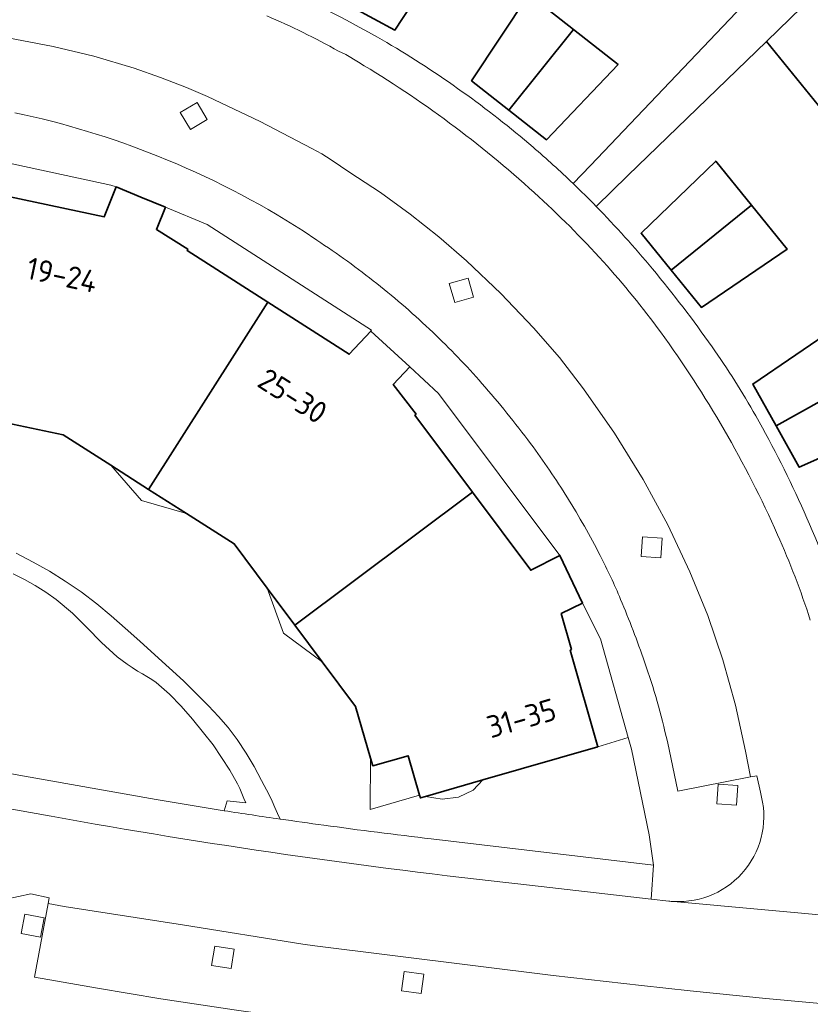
# Model space of a CAD drawing. Extents: x 150256 to 156914, y 461459 to 469481.
# Tile 527 of 656: x 154172 to 154220, y 467717 to 467777. Entities that reach past the tile are written whole.
import ezdxf
from ezdxf.enums import TextEntityAlignment as Align

# ---------------------------------------------------------------- set-up
doc = ezdxf.new("R2010")
doc.units = 0
doc.header["$LTSCALE"] = 0.75
for name, color, linetype, lineweight in [('B-RO-GR-BEPLANTING_CULTUUR_BODEMBEDEKKER-GV', 251, 'CONTINUOUS', 18), ('B-RO-GR-GROENVOORZIENING-GV', 251, 'CONTINUOUS', 18), ('B-RO-IE-TERREINAFSCHEIDING_KUNSTMATIG_MUUR-G', 251, 'IE-TERREINAFSCHEIDING-KUNSTMATIG-DICHT', 18), ('B-RO-OG-BEBOUWING-GV', 6, 'CONTINUOUS', 35), ('B-RO-OG-BEBOUWING-T18', 1, 'CONTINUOUS', 18), ('B-RO-OG-TERREIN_CULTUURSCHEIDING-GV', 251, 'CONTINUOUS', 18), ('B-RO-VH-VERHARDING_BETONSTRAATSTEEN-GV', 251, 'CONTINUOUS', 18), ('B-RO-VH-VERHARDING_TEGEL-GV', 251, 'CONTINUOUS', 18)]:
    doc.layers.add(name, color=color, linetype=linetype, lineweight=lineweight)
doc.styles.add('NLCS-ISO-M200-T18', font='NLCS-ISO.ttf', dxfattribs={"height": 360})
doc.linetypes.add('IE-TERREINAFSCHEIDING-KUNSTMATIG-DICHT', pattern='A,8,-1,[82,NLCS.SHX,S=0.75,R=90,X=0,Y=0],-1', length=10)

msp = doc.modelspace()

# ---------------------------------------------------------------- linework, layer by layer
at = {"layer": 'B-RO-GR-BEPLANTING_CULTUUR_BODEMBEDEKKER-GV'}
for points in [[(154197.192, 467727.021), (154210.737, 467725.416), (154210.479, 467727.261), (154209.399, 467732.484), (154209.199, 467733.193), (154207.341, 467732.631), (154200.322, 467730.611), (154199.747, 467729.991), (154198.843, 467729.554), (154197.863, 467729.449), (154196.843, 467729.609), (154196.525, 467729.518), (154196.48, 467729.674), (154193.464, 467728.808), (154193.487, 467731.94), (154192.569, 467735.09), (154190.543, 467737.8), (154188.19, 467739.55), (154187.19, 467742.286), (154185.169, 467744.989), (154182.273, 467746.835), (154179.519, 467747.628), (154177.647, 467749.785), (154174.755, 467751.629), (154171.28, 467752.358)], [(154197.192, 467727.021), (154210.737, 467725.416), (154210.479, 467727.261), (154209.399, 467732.484), (154209.199, 467733.193), (154207.341, 467732.631), (154200.322, 467730.611), (154199.747, 467729.991), (154198.843, 467729.554), (154197.863, 467729.449), (154196.843, 467729.609), (154196.525, 467729.518), (154196.48, 467729.674), (154193.464, 467728.808), (154193.487, 467731.94), (154192.569, 467735.09), (154190.543, 467737.8), (154188.19, 467739.55), (154187.19, 467742.286), (154185.169, 467744.989), (154182.273, 467746.835), (154179.519, 467747.628), (154177.647, 467749.785), (154174.755, 467751.629), (154171.28, 467752.358)], [(154171.88, 467744.43), (154172.92, 467743.88), (154173.91, 467743.32), (154174.87, 467742.73), (154175.85, 467742.07), (154176.8, 467741.35), (154177.67, 467740.61), (154178.53, 467739.85), (154179.42, 467739.06), (154180.34, 467738.24), (154181.22, 467737.45), (154182.08, 467736.64), (154182.95, 467735.78), (154183.6, 467735.12), (154184.21, 467734.48), (154184.8, 467733.81), (154185.36, 467733.08), (154185.91, 467732.25), (154186.4, 467731.43), (154186.85, 467730.58), (154187.3, 467729.7), (154187.49, 467729.31), (154187.66, 467728.94), (154187.82, 467728.56), (154187.973, 467728.228), (154187.995, 467728.225)], [(154171.88, 467744.43), (154172.92, 467743.88), (154173.91, 467743.32), (154174.87, 467742.73), (154175.85, 467742.07), (154176.8, 467741.35), (154177.67, 467740.61), (154178.53, 467739.85), (154179.42, 467739.06), (154180.34, 467738.24), (154181.22, 467737.45), (154182.08, 467736.64), (154182.95, 467735.78), (154183.6, 467735.12), (154184.21, 467734.48), (154184.8, 467733.81), (154185.36, 467733.08), (154185.91, 467732.25), (154186.4, 467731.43), (154186.85, 467730.58), (154187.3, 467729.7), (154187.49, 467729.31), (154187.66, 467728.94), (154187.82, 467728.56), (154187.973, 467728.228), (154187.995, 467728.225)]]:
    msp.add_lwpolyline(points, dxfattribs=at)
for points in [[(154187.995, 467728.225, 0.002605), (154190.631, 467727.856)], [(154187.995, 467728.225, 0.002605), (154190.631, 467727.856)], [(154190.631, 467727.856, 0.004707), (154197.192, 467727.021)], [(154190.631, 467727.856, 0.004707), (154197.192, 467727.021)]]:
    msp.add_lwpolyline(points, format="xyb", dxfattribs=at)
at = {"layer": 'B-RO-GR-GROENVOORZIENING-GV'}
for points in [[(154182.503, 467770.233), (154183.534, 467770.846), (154182.92, 467771.878), (154181.889, 467771.264)], [(154182.503, 467770.233), (154183.534, 467770.846), (154182.92, 467771.878), (154181.889, 467771.264)], [(154198.617, 467759.701), (154199.771, 467760.028), (154199.444, 467761.183), (154198.29, 467760.856)], [(154198.617, 467759.701), (154199.771, 467760.028), (154199.444, 467761.183), (154198.29, 467760.856)], [(154209.978, 467744.232), (154211.176, 467744.151), (154211.257, 467745.349), (154210.06, 467745.43)], [(154209.978, 467744.232), (154211.176, 467744.151), (154211.257, 467745.349), (154210.06, 467745.43)], [(154214.595, 467729.147), (154215.792, 467729.065), (154215.873, 467730.263), (154214.677, 467730.344)], [(154214.595, 467729.147), (154215.792, 467729.065), (154215.873, 467730.263), (154214.677, 467730.344)], [(154172.189, 467721.265), (154173.367, 467721.035), (154173.596, 467722.214), (154172.419, 467722.443)], [(154172.189, 467721.265), (154173.367, 467721.035), (154173.596, 467722.214), (154172.419, 467722.443)], [(154183.798, 467719.309), (154184.984, 467719.12), (154185.171, 467720.306), (154183.987, 467720.494)], [(154183.798, 467719.309), (154184.984, 467719.12), (154185.171, 467720.306), (154183.987, 467720.494)], [(154195.379, 467717.755), (154196.568, 467717.591), (154196.732, 467718.78), (154195.543, 467718.944)], [(154195.379, 467717.755), (154196.568, 467717.591), (154196.732, 467718.78), (154195.543, 467718.944)]]:
    msp.add_lwpolyline(points, close=True, dxfattribs=at)
at = {"layer": 'B-RO-IE-TERREINAFSCHEIDING_KUNSTMATIG_MUUR-G'}
msp.add_lwpolyline([(154207.341, 467732.631), (154209.199, 467733.193)], dxfattribs=at)
msp.add_lwpolyline([(154207.341, 467732.631), (154209.199, 467733.193)], dxfattribs=at)
at = {"layer": 'B-RO-OG-BEBOUWING-GV'}
for points in [[(154195.379, 467783.221), (154192.416, 467777.667), (154194.974, 467776.296), (154198.435, 467781.588)], [(154195.379, 467783.221), (154192.416, 467777.667), (154194.974, 467776.296), (154198.435, 467781.588)], [(154222.113, 467770.073), (154230.079, 467776.532), (154229.203, 467777.611), (154228.22, 467776.775), (154224.089, 467781.897), (154217.632, 467775.601)], [(154222.113, 467770.073), (154230.079, 467776.532), (154229.203, 467777.611), (154228.22, 467776.775), (154224.089, 467781.897), (154217.632, 467775.601)], [(154201.926, 467771.411), (154205.861, 467776.334), (154203.143, 467778.474), (154199.649, 467773.211)], [(154201.926, 467771.411), (154205.861, 467776.334), (154203.143, 467778.474), (154199.649, 467773.211)], [(154205.861, 467776.334), (154201.926, 467771.411), (154204.204, 467769.611), (154208.58, 467774.194)], [(154205.861, 467776.334), (154201.926, 467771.411), (154204.204, 467769.611), (154208.58, 467774.194)], [(154216.708, 467765.635), (154214.527, 467768.317), (154209.981, 467763.916), (154211.818, 467761.659)], [(154216.708, 467765.635), (154214.527, 467768.317), (154209.981, 467763.916), (154211.818, 467761.659)], [(154187.234, 467759.714), (154182.309, 467762.859), (154182.342, 467762.952), (154180.436, 467764.15), (154180.98, 467765.499), (154179.484, 467766.117), (154177.986, 467766.737), (154177.258, 467764.919), (154171.421, 467766.157), (154168.642, 467752.912), (154171.28, 467752.358), (154174.755, 467751.629), (154177.647, 467749.785), (154179.962, 467748.309)], [(154187.234, 467759.714), (154182.309, 467762.859), (154182.342, 467762.952), (154180.436, 467764.15), (154180.98, 467765.499), (154179.484, 467766.117), (154177.986, 467766.737), (154177.258, 467764.919), (154171.421, 467766.157), (154168.642, 467752.912), (154171.28, 467752.358), (154174.755, 467751.629), (154177.647, 467749.785), (154179.962, 467748.309)], [(154211.818, 467761.659), (154213.657, 467759.4), (154218.887, 467762.954), (154216.708, 467765.635)], [(154211.818, 467761.659), (154213.657, 467759.4), (154218.887, 467762.954), (154216.708, 467765.635)], [(154179.962, 467748.309), (154182.273, 467746.835), (154185.169, 467744.989), (154187.19, 467742.286), (154188.869, 467740.04), (154199.702, 467748.138), (154196.192, 467752.832), (154196.259, 467752.896), (154194.873, 467754.707), (154195.875, 467755.782), (154193.5, 467757.953), (154192.19, 467756.549), (154187.234, 467759.714)], [(154179.962, 467748.309), (154182.273, 467746.835), (154185.169, 467744.989), (154187.19, 467742.286), (154188.869, 467740.04), (154199.702, 467748.138), (154196.192, 467752.832), (154196.259, 467752.896), (154194.873, 467754.707), (154195.875, 467755.782), (154193.5, 467757.953), (154192.19, 467756.549), (154187.234, 467759.714)], [(154223.72, 467755.256), (154222.042, 467758.297), (154216.782, 467754.731), (154218.203, 467752.194)], [(154223.72, 467755.256), (154222.042, 467758.297), (154216.782, 467754.731), (154218.203, 467752.194)], [(154218.203, 467752.194), (154219.622, 467749.66), (154225.395, 467752.222), (154223.72, 467755.256)], [(154218.203, 467752.194), (154219.622, 467749.66), (154225.395, 467752.222), (154223.72, 467755.256)], [(154193.487, 467731.94), (154193.622, 467731.479), (154195.781, 467732.081), (154196.48, 467729.674), (154196.525, 467729.518), (154196.843, 467729.609), (154200.322, 467730.611), (154207.341, 467732.631), (154205.662, 467738.511), (154205.736, 467738.562), (154205.116, 467740.749), (154206.4, 467741.371), (154205.029, 467744.289), (154203.257, 467743.385), (154199.702, 467748.138), (154188.869, 467740.04), (154190.543, 467737.8), (154192.569, 467735.09)], [(154193.487, 467731.94), (154193.622, 467731.479), (154195.781, 467732.081), (154196.48, 467729.674), (154196.525, 467729.518), (154196.843, 467729.609), (154200.322, 467730.611), (154207.341, 467732.631), (154205.662, 467738.511), (154205.736, 467738.562), (154205.116, 467740.749), (154206.4, 467741.371), (154205.029, 467744.289), (154203.257, 467743.385), (154199.702, 467748.138), (154188.869, 467740.04), (154190.543, 467737.8), (154192.569, 467735.09)]]:
    msp.add_lwpolyline(points, close=True, dxfattribs=at)
at = {"layer": 'B-RO-OG-TERREIN_CULTUURSCHEIDING-GV'}
for points in [[(154177.67, 467740.61), (154176.8, 467741.35), (154175.85, 467742.07), (154174.87, 467742.73), (154173.91, 467743.32), (154172.92, 467743.88), (154171.88, 467744.43)], [(154177.67, 467740.61), (154176.8, 467741.35), (154175.85, 467742.07), (154174.87, 467742.73), (154173.91, 467743.32), (154172.92, 467743.88), (154171.88, 467744.43)], [(154171.7, 467743.17), (154172.4, 467742.82), (154173.05, 467742.46), (154173.69, 467742.06), (154174.33, 467741.61), (154175.31, 467740.78), (154176.2, 467739.89), (154177.08, 467738.99), (154178.05, 467738.12), (154178.35, 467737.88), (154178.66, 467737.67), (154178.96, 467737.46), (154179.29, 467737.24), (154179.58, 467737.07), (154179.86, 467736.91), (154180.15, 467736.74), (154180.42, 467736.54), (154181.23, 467735.83), (154181.95, 467735.1), (154182.64, 467734.32), (154183.31, 467733.49), (154183.89, 467732.74), (154184.41, 467731.98), (154184.9, 467731.21), (154185.37, 467730.38), (154185.51, 467730.09), (154185.64, 467729.79), (154185.76, 467729.49), (154185.875, 467729.214), (154184.74, 467729.33), (154184.569, 467728.735)], [(154172.044, 467730.898), (154180.428, 467729.41), (154184.086, 467728.81), (154184.569, 467728.735), (154184.74, 467729.33), (154185.875, 467729.214), (154185.76, 467729.49), (154185.64, 467729.79), (154185.51, 467730.09), (154185.37, 467730.38), (154184.9, 467731.21), (154184.41, 467731.98), (154183.89, 467732.74), (154183.31, 467733.49), (154182.64, 467734.32), (154181.95, 467735.1), (154181.23, 467735.83), (154180.42, 467736.54), (154180.15, 467736.74), (154179.86, 467736.91), (154179.58, 467737.07), (154179.29, 467737.24), (154178.96, 467737.46), (154178.66, 467737.67), (154178.35, 467737.88), (154178.05, 467738.12), (154177.08, 467738.99), (154176.2, 467739.89), (154175.31, 467740.78), (154174.33, 467741.61), (154173.69, 467742.06), (154173.05, 467742.46), (154172.4, 467742.82), (154171.7, 467743.17)], [(154171.7, 467743.17), (154172.4, 467742.82), (154173.05, 467742.46), (154173.69, 467742.06), (154174.33, 467741.61), (154175.31, 467740.78), (154176.2, 467739.89), (154177.08, 467738.99), (154178.05, 467738.12), (154178.35, 467737.88), (154178.66, 467737.67), (154178.96, 467737.46), (154179.29, 467737.24), (154179.58, 467737.07), (154179.86, 467736.91), (154180.15, 467736.74), (154180.42, 467736.54), (154181.23, 467735.83), (154181.95, 467735.1), (154182.64, 467734.32), (154183.31, 467733.49), (154183.89, 467732.74), (154184.41, 467731.98), (154184.9, 467731.21), (154185.37, 467730.38), (154185.51, 467730.09), (154185.64, 467729.79), (154185.76, 467729.49), (154185.875, 467729.214), (154184.74, 467729.33), (154184.569, 467728.735)], [(154172.044, 467730.898), (154180.428, 467729.41), (154184.086, 467728.81), (154184.569, 467728.735), (154184.74, 467729.33), (154185.875, 467729.214), (154185.76, 467729.49), (154185.64, 467729.79), (154185.51, 467730.09), (154185.37, 467730.38), (154184.9, 467731.21), (154184.41, 467731.98), (154183.89, 467732.74), (154183.31, 467733.49), (154182.64, 467734.32), (154181.95, 467735.1), (154181.23, 467735.83), (154180.42, 467736.54), (154180.15, 467736.74), (154179.86, 467736.91), (154179.58, 467737.07), (154179.29, 467737.24), (154178.96, 467737.46), (154178.66, 467737.67), (154178.35, 467737.88), (154178.05, 467738.12), (154177.08, 467738.99), (154176.2, 467739.89), (154175.31, 467740.78), (154174.33, 467741.61), (154173.69, 467742.06), (154173.05, 467742.46), (154172.4, 467742.82), (154171.7, 467743.17)], [(154187.973, 467728.228), (154187.82, 467728.56), (154187.66, 467728.94), (154187.49, 467729.31), (154187.3, 467729.7), (154186.85, 467730.58), (154186.4, 467731.43), (154185.91, 467732.25), (154185.36, 467733.08), (154184.8, 467733.81), (154184.21, 467734.48), (154183.6, 467735.12), (154182.95, 467735.78), (154182.08, 467736.64), (154181.22, 467737.45), (154180.34, 467738.24), (154179.42, 467739.06), (154178.53, 467739.85), (154177.67, 467740.61)], [(154187.973, 467728.228), (154187.82, 467728.56), (154187.66, 467728.94), (154187.49, 467729.31), (154187.3, 467729.7), (154186.85, 467730.58), (154186.4, 467731.43), (154185.91, 467732.25), (154185.36, 467733.08), (154184.8, 467733.81), (154184.21, 467734.48), (154183.6, 467735.12), (154182.95, 467735.78), (154182.08, 467736.64), (154181.22, 467737.45), (154180.34, 467738.24), (154179.42, 467739.06), (154178.53, 467739.85), (154177.67, 467740.61)]]:
    msp.add_lwpolyline(points, dxfattribs=at)
msp.add_lwpolyline([(154184.569, 467728.735, 0.002672), (154187.973, 467728.228)], format="xyb", dxfattribs=at)
msp.add_lwpolyline([(154184.569, 467728.735, 0.002672), (154187.973, 467728.228)], format="xyb", dxfattribs=at)
at = {"layer": 'B-RO-VH-VERHARDING_BETONSTRAATSTEEN-GV'}
for points in [[(154217.632, 467775.601), (154224.089, 467781.897), (154225.747, 467783.504), (154223.605, 467785.623), (154221.994, 467783.935), (154215.767, 467777.374), (154206.887, 467768.047), (154205.83, 467766.95), (154207.069, 467765.725), (154207.234, 467765.556), (154209.178, 467767.436)], [(154217.632, 467775.601), (154224.089, 467781.897), (154225.747, 467783.504), (154223.605, 467785.623), (154221.994, 467783.935), (154215.767, 467777.374), (154206.887, 467768.047), (154205.83, 467766.95), (154207.069, 467765.725), (154207.234, 467765.556), (154209.178, 467767.436)], [(154182.503, 467770.233), (154181.889, 467771.264), (154182.92, 467771.878), (154183.534, 467770.846)], [(154182.503, 467770.233), (154181.889, 467771.264), (154182.92, 467771.878), (154183.534, 467770.846)], [(154198.617, 467759.701), (154198.29, 467760.856), (154199.444, 467761.183), (154199.771, 467760.028)], [(154198.617, 467759.701), (154198.29, 467760.856), (154199.444, 467761.183), (154199.771, 467760.028)], [(154209.978, 467744.232), (154210.06, 467745.43), (154211.257, 467745.349), (154211.176, 467744.151)], [(154209.978, 467744.232), (154210.06, 467745.43), (154211.257, 467745.349), (154211.176, 467744.151)], [(154214.595, 467729.147), (154214.677, 467730.344), (154215.873, 467730.263), (154215.792, 467729.065)], [(154214.595, 467729.147), (154214.677, 467730.344), (154215.873, 467730.263), (154215.792, 467729.065)], [(154172.189, 467721.265), (154172.419, 467722.443), (154173.596, 467722.214), (154173.367, 467721.035)], [(154172.189, 467721.265), (154172.419, 467722.443), (154173.596, 467722.214), (154173.367, 467721.035)], [(154183.798, 467719.309), (154183.987, 467720.494), (154185.171, 467720.306), (154184.984, 467719.12)], [(154183.798, 467719.309), (154183.987, 467720.494), (154185.171, 467720.306), (154184.984, 467719.12)], [(154195.379, 467717.755), (154195.543, 467718.944), (154196.732, 467718.78), (154196.568, 467717.591)], [(154195.379, 467717.755), (154195.543, 467718.944), (154196.732, 467718.78), (154196.568, 467717.591)]]:
    msp.add_lwpolyline(points, close=True, dxfattribs=at)
for points in [[(154194.474, 467775.536, 0.037981), (154185.285, 467779.985)], [(154194.474, 467775.536, 0.037981), (154185.285, 467779.985)], [(154189.373, 467776.149, 0.013399), (154187.158, 467777.171)], [(154187.158, 467777.171, -0.013399), (154189.373, 467776.149)], [(154189.373, 467776.149, 0.013399), (154187.158, 467777.171)], [(154187.158, 467777.171, -0.013399), (154189.373, 467776.149)], [(154191.53, 467775.01, 0.014493), (154189.373, 467776.149)], [(154189.373, 467776.149, -0.014493), (154191.53, 467775.01)], [(154191.53, 467775.01, 0.014493), (154189.373, 467776.149)], [(154189.373, 467776.149, -0.014493), (154191.53, 467775.01)], [(154199.077, 467772.54, 0.02222), (154194.474, 467775.536)], [(154199.077, 467772.54, 0.02222), (154194.474, 467775.536)], [(154198.304, 467770.629, 0.024832), (154192.75, 467774.339)], [(154192.75, 467774.339, -0.024832), (154198.304, 467770.629)], [(154198.304, 467770.629, 0.024832), (154192.75, 467774.339)], [(154192.75, 467774.339, -0.024832), (154198.304, 467770.629)], [(154203.392, 467769.161, 0.02186), (154199.077, 467772.54)], [(154203.392, 467769.161, 0.02186), (154199.077, 467772.54)], [(154171.809, 467771.259, -0.043232), (154180.527, 467768.614)], [(154180.527, 467768.614, 0.043232), (154171.809, 467771.259)], [(154171.809, 467771.259, -0.043232), (154180.527, 467768.614)], [(154180.527, 467768.614, 0.043232), (154171.809, 467771.259)], [(154203.467, 467766.392, 0.024672), (154198.304, 467770.629)], [(154198.304, 467770.629, -0.024672), (154203.467, 467766.392)], [(154203.467, 467766.392, 0.024672), (154198.304, 467770.629)], [(154198.304, 467770.629, -0.024672), (154203.467, 467766.392)], [(154205.83, 467766.95, 0.014409), (154203.392, 467769.161)], [(154205.83, 467766.95, 0.014409), (154203.392, 467769.161)], [(154180.527, 467768.614, -0.047098), (154189.386, 467764.059)], [(154189.386, 467764.059, 0.047098), (154180.527, 467768.614)], [(154180.527, 467768.614, -0.047098), (154189.386, 467764.059)], [(154189.386, 467764.059, 0.047098), (154180.527, 467768.614)], [(154207.68, 467762.179, 0.024923), (154203.467, 467766.392)], [(154203.467, 467766.392, -0.024923), (154207.68, 467762.179)], [(154207.68, 467762.179, 0.024923), (154203.467, 467766.392)], [(154203.467, 467766.392, -0.024923), (154207.68, 467762.179)], [(154210.672, 467761.742, 0.01986), (154207.234, 467765.556)], [(154210.672, 467761.742, 0.01986), (154207.234, 467765.556)], [(154190.217, 467763.492, -0.02252), (154193.873, 467760.848)], [(154193.873, 467760.848, 0.02252), (154190.217, 467763.492)], [(154190.217, 467763.492, -0.02252), (154193.873, 467760.848)], [(154193.873, 467760.848, 0.02252), (154190.217, 467763.492)], [(154211.162, 467757.902, 0.026957), (154207.68, 467762.179)], [(154207.68, 467762.179, -0.026957), (154211.162, 467757.902)], [(154211.162, 467757.902, 0.026957), (154207.68, 467762.179)], [(154207.68, 467762.179, -0.026957), (154211.162, 467757.902)], [(154214.302, 467757.005, 0.020678), (154210.672, 467761.742)], [(154214.302, 467757.005, 0.020678), (154210.672, 467761.742)], [(154193.873, 467760.848, -0.02262), (154197.278, 467757.887)], [(154197.278, 467757.887, 0.02262), (154193.873, 467760.848)], [(154193.873, 467760.848, -0.02262), (154197.278, 467757.887)], [(154197.278, 467757.887, 0.02262), (154193.873, 467760.848)], [(154197.278, 467757.887, -0.022546), (154200.279, 467754.766)], [(154200.279, 467754.766, 0.022546), (154197.278, 467757.887)], [(154197.278, 467757.887, -0.022546), (154200.279, 467754.766)], [(154200.279, 467754.766, 0.022546), (154197.278, 467757.887)], [(154215.037, 467751.95, 0.026361), (154211.162, 467757.902)], [(154211.162, 467757.902, -0.026361), (154215.037, 467751.95)], [(154215.037, 467751.95, 0.026361), (154211.162, 467757.902)], [(154211.162, 467757.902, -0.026361), (154215.037, 467751.95)], [(154216.974, 467752.784, 0.024549), (154214.302, 467757.005)], [(154216.974, 467752.784, 0.024549), (154214.302, 467757.005)], [(154200.279, 467754.766, -0.02063), (154203.244, 467751.098)], [(154203.244, 467751.098, 0.02063), (154200.279, 467754.766)], [(154200.279, 467754.766, -0.02063), (154203.244, 467751.098)], [(154203.244, 467751.098, 0.02063), (154200.279, 467754.766)], [(154219.92, 467746.945, 0.024275), (154216.974, 467752.784)], [(154219.92, 467746.945, 0.024275), (154216.974, 467752.784)], [(154218.298, 467745.553, 0.026472), (154215.037, 467751.95)], [(154215.037, 467751.95, -0.026472), (154218.298, 467745.553)], [(154218.298, 467745.553, 0.026472), (154215.037, 467751.95)], [(154215.037, 467751.95, -0.026472), (154218.298, 467745.553)], [(154203.244, 467751.098, -0.02131), (154205.486, 467747.806)], [(154205.486, 467747.806, 0.02131), (154203.244, 467751.098)], [(154203.244, 467751.098, -0.02131), (154205.486, 467747.806)], [(154205.486, 467747.806, 0.02131), (154203.244, 467751.098)], [(154205.486, 467747.806, -0.020579), (154207.486, 467744.284)], [(154207.486, 467744.284, 0.020579), (154205.486, 467747.806)], [(154205.486, 467747.806, -0.020579), (154207.486, 467744.284)], [(154207.486, 467744.284, 0.020579), (154205.486, 467747.806)], [(154222.303, 467740.807, 0.024283), (154219.92, 467746.945)], [(154222.303, 467740.807, 0.024283), (154219.92, 467746.945)], [(154220.295, 467740.353, 0.026307), (154218.298, 467745.553)], [(154218.298, 467745.553, -0.026307), (154220.295, 467740.353)], [(154220.295, 467740.353, 0.026307), (154218.298, 467745.553)], [(154218.298, 467745.553, -0.026307), (154220.295, 467740.353)], [(154207.486, 467744.284, -0.020656), (154208.729, 467741.614)], [(154208.729, 467741.614, 0.020656), (154207.486, 467744.284)], [(154207.486, 467744.284, -0.020656), (154208.729, 467741.614)], [(154208.729, 467741.614, 0.020656), (154207.486, 467744.284)], [(154208.729, 467741.614, -0.014957), (154210.192, 467737.8)], [(154210.192, 467737.8, 0.014957), (154208.729, 467741.614)], [(154208.729, 467741.614, -0.014957), (154210.192, 467737.8)], [(154210.192, 467737.8, 0.014957), (154208.729, 467741.614)], [(154210.192, 467737.8, -0.014939), (154210.956, 467735.399)], [(154210.956, 467735.399, 0.014939), (154210.192, 467737.8)], [(154210.192, 467737.8, -0.014939), (154210.956, 467735.399)], [(154210.956, 467735.399, 0.014939), (154210.192, 467737.8)], [(154210.956, 467735.399, -0.014241), (154211.579, 467732.957)], [(154211.579, 467732.957, 0.014241), (154210.956, 467735.399)], [(154210.956, 467735.399, -0.014241), (154211.579, 467732.957)], [(154211.579, 467732.957, 0.014241), (154210.956, 467735.399)], [(154217.249, 467729.861, -0.519114), (154211.959, 467723.206)], [(154211.959, 467723.206, 0.519114), (154217.249, 467729.861)], [(154217.249, 467729.861, -0.519114), (154211.959, 467723.206)], [(154211.959, 467723.206, 0.519114), (154217.249, 467729.861)], [(154202.64, 467724.266, -0.017784), (154174.023, 467728.399)], [(154202.64, 467724.266, -0.017784), (154174.023, 467728.399)], [(154211.959, 467723.206, -0.016807), (154211.663, 467723.227)], [(154211.663, 467723.227, 0.016807), (154211.959, 467723.206)], [(154211.959, 467723.206, -0.016807), (154211.663, 467723.227)], [(154211.663, 467723.227, 0.016807), (154211.959, 467723.206)]]:
    msp.add_lwpolyline(points, format="xyb", dxfattribs=at)
for points in [[(154211.579, 467732.957), (154212.223, 467729.929), (154216.656, 467730.791), (154216.349, 467732.373), (154215.736, 467735.168), (154214.963, 467737.928), (154214.038, 467740.639), (154212.958, 467743.293), (154211.607, 467746.146), (154210.096, 467748.924), (154208.358, 467751.733), (154206.469, 467754.448), (154204.998, 467756.346), (154203.42, 467758.159), (154201.425, 467760.244), (154199.336, 467762.235), (154197.651, 467763.697), (154195.909, 467765.088), (154194.1, 467766.395), (154192.229, 467767.617), (154191.096, 467768.391), (154190.509, 467768.751), (154189.918, 467769.088), (154186.758, 467770.724), (154183.549, 467772.244), (154182.274, 467772.795), (154180.691, 467773.413), (154179.087, 467773.973), (154176.629, 467774.702), (154174.136, 467775.293), (154170.834, 467775.919)], [(154170.834, 467775.919), (154174.136, 467775.293), (154176.629, 467774.702), (154179.087, 467773.973), (154180.691, 467773.413), (154182.274, 467772.795), (154183.549, 467772.244), (154186.758, 467770.724), (154189.918, 467769.088), (154190.509, 467768.751), (154191.096, 467768.391), (154192.229, 467767.617), (154194.1, 467766.395), (154195.909, 467765.088), (154197.651, 467763.697), (154199.336, 467762.235), (154201.425, 467760.244), (154203.42, 467758.159), (154204.998, 467756.346), (154206.469, 467754.448), (154208.358, 467751.733), (154210.096, 467748.924), (154211.607, 467746.146), (154212.958, 467743.293), (154214.038, 467740.639), (154214.963, 467737.928), (154215.736, 467735.168), (154216.349, 467732.373), (154216.656, 467730.791), (154217.031, 467730.856), (154217.249, 467729.861)], [(154211.579, 467732.957), (154212.223, 467729.929), (154216.656, 467730.791), (154216.349, 467732.373), (154215.736, 467735.168), (154214.963, 467737.928), (154214.038, 467740.639), (154212.958, 467743.293), (154211.607, 467746.146), (154210.096, 467748.924), (154208.358, 467751.733), (154206.469, 467754.448), (154204.998, 467756.346), (154203.42, 467758.159), (154201.425, 467760.244), (154199.336, 467762.235), (154197.651, 467763.697), (154195.909, 467765.088), (154194.1, 467766.395), (154192.229, 467767.617), (154191.096, 467768.391), (154190.509, 467768.751), (154189.918, 467769.088), (154186.758, 467770.724), (154183.549, 467772.244), (154182.274, 467772.795), (154180.691, 467773.413), (154179.087, 467773.973), (154176.629, 467774.702), (154174.136, 467775.293), (154170.834, 467775.919)], [(154170.834, 467775.919), (154174.136, 467775.293), (154176.629, 467774.702), (154179.087, 467773.973), (154180.691, 467773.413), (154182.274, 467772.795), (154183.549, 467772.244), (154186.758, 467770.724), (154189.918, 467769.088), (154190.509, 467768.751), (154191.096, 467768.391), (154192.229, 467767.617), (154194.1, 467766.395), (154195.909, 467765.088), (154197.651, 467763.697), (154199.336, 467762.235), (154201.425, 467760.244), (154203.42, 467758.159), (154204.998, 467756.346), (154206.469, 467754.448), (154208.358, 467751.733), (154210.096, 467748.924), (154211.607, 467746.146), (154212.958, 467743.293), (154214.038, 467740.639), (154214.963, 467737.928), (154215.736, 467735.168), (154216.349, 467732.373), (154216.656, 467730.791), (154217.031, 467730.856), (154217.249, 467729.861)], [(154192.75, 467774.339), (154191.972, 467774.808), (154191.53, 467775.01)], [(154191.53, 467775.01), (154191.972, 467774.808), (154192.75, 467774.339)], [(154192.75, 467774.339), (154191.972, 467774.808), (154191.53, 467775.01)], [(154191.53, 467775.01), (154191.972, 467774.808), (154192.75, 467774.339)], [(154165.899, 467769.386), (154177.653, 467766.841), (154177.986, 467766.737), (154179.484, 467766.117), (154180.98, 467765.499), (154183.531, 467764.445), (154193.553, 467758.01), (154193.5, 467757.953), (154195.875, 467755.782), (154197.635, 467754.158), (154205.029, 467744.289), (154206.4, 467741.371), (154207.498, 467739.21), (154209.199, 467733.193), (154209.399, 467732.484), (154210.479, 467727.261), (154210.737, 467725.416), (154210.603, 467723.349), (154211.663, 467723.227)], [(154165.899, 467769.386), (154177.653, 467766.841), (154177.986, 467766.737), (154179.484, 467766.117), (154180.98, 467765.499), (154183.531, 467764.445), (154193.553, 467758.01), (154193.5, 467757.953), (154195.875, 467755.782), (154197.635, 467754.158), (154205.029, 467744.289), (154206.4, 467741.371), (154207.498, 467739.21), (154209.199, 467733.193), (154209.399, 467732.484), (154210.479, 467727.261), (154210.737, 467725.416), (154210.603, 467723.349), (154211.663, 467723.227)], [(154207.234, 467765.556), (154207.069, 467765.725), (154205.83, 467766.95)], [(154207.234, 467765.556), (154207.069, 467765.725), (154205.83, 467766.95)], [(154189.386, 467764.059), (154190.217, 467763.492)], [(154190.217, 467763.492), (154189.386, 467764.059)], [(154189.386, 467764.059), (154190.217, 467763.492)], [(154190.217, 467763.492), (154189.386, 467764.059)], [(154217.249, 467729.861), (154217.031, 467730.856), (154216.656, 467730.791), (154212.223, 467729.929), (154211.579, 467732.957)], [(154217.249, 467729.861), (154217.031, 467730.856), (154216.656, 467730.791), (154212.223, 467729.929), (154211.579, 467732.957)], [(154174.023, 467728.399), (154170.926, 467728.959), (154162.042, 467730.685)], [(154174.023, 467728.399), (154170.926, 467728.959), (154162.042, 467730.685)], [(154147.986, 467727.475), (154157.402, 467725.026), (154158.391, 467724.837), (154158.398, 467724.835), (154168.249, 467722.691), (154172.775, 467723.682), (154173.9, 467723.434), (154173.839, 467723.084), (154174.816, 467722.893), (154182.029, 467721.791), (154189.358, 467720.613), (154190.091, 467720.506), (154204.62, 467718.706), (154209.994, 467718.084), (154212.967, 467717.764), (154217.585, 467717.302), (154222.238, 467716.879)], [(154147.986, 467727.475), (154157.402, 467725.026), (154158.391, 467724.837), (154158.398, 467724.835), (154168.249, 467722.691), (154172.775, 467723.682), (154173.9, 467723.434), (154173.839, 467723.084), (154174.816, 467722.893), (154182.029, 467721.791), (154189.358, 467720.613), (154190.091, 467720.506), (154204.62, 467718.706), (154209.994, 467718.084), (154212.967, 467717.764), (154217.585, 467717.302), (154222.238, 467716.879)], [(154211.663, 467723.227), (154210.603, 467723.349), (154202.64, 467724.266)], [(154211.663, 467723.227), (154210.603, 467723.349), (154202.64, 467724.266)], [(154227.545, 467711.863), (154221.902, 467712.338), (154214.578, 467713.036), (154209.08, 467713.615), (154203.588, 467714.246), (154189.636, 467715.974), (154185.166, 467716.598), (154180.704, 467717.279), (154176.837, 467717.92), (154173, 467718.605), (154173.839, 467723.084), (154173.9, 467723.434), (154172.775, 467723.682), (154168.249, 467722.691), (154168.165, 467722.638)], [(154227.545, 467711.863), (154221.902, 467712.338), (154214.578, 467713.036), (154209.08, 467713.615), (154203.588, 467714.246), (154189.636, 467715.974), (154185.166, 467716.598), (154180.704, 467717.279), (154176.837, 467717.92), (154173, 467718.605), (154173.839, 467723.084), (154173.9, 467723.434), (154172.775, 467723.682), (154168.249, 467722.691), (154168.165, 467722.638)], [(154173.839, 467723.084), (154173, 467718.605), (154176.837, 467717.92), (154180.704, 467717.279), (154185.166, 467716.598), (154189.636, 467715.974), (154203.588, 467714.246), (154209.08, 467713.615), (154214.578, 467713.036), (154221.902, 467712.338), (154227.545, 467711.863)], [(154173.839, 467723.084), (154173, 467718.605), (154176.837, 467717.92), (154180.704, 467717.279), (154185.166, 467716.598), (154189.636, 467715.974), (154203.588, 467714.246), (154209.08, 467713.615), (154214.578, 467713.036), (154221.902, 467712.338), (154227.545, 467711.863)], [(154241.948, 467710.927), (154242.158, 467715.511), (154240.914, 467715.595), (154233.616, 467715.999), (154230.771, 467716.199), (154225.078, 467716.639), (154222.238, 467716.879), (154217.585, 467717.302), (154212.967, 467717.764), (154209.994, 467718.084), (154204.62, 467718.706), (154190.091, 467720.506), (154189.358, 467720.613), (154182.029, 467721.791), (154174.816, 467722.893), (154173.839, 467723.084)], [(154241.948, 467710.927), (154242.158, 467715.511), (154240.914, 467715.595), (154233.616, 467715.999), (154230.771, 467716.199), (154225.078, 467716.639), (154222.238, 467716.879), (154217.585, 467717.302), (154212.967, 467717.764), (154209.994, 467718.084), (154204.62, 467718.706), (154190.091, 467720.506), (154189.358, 467720.613), (154182.029, 467721.791), (154174.816, 467722.893), (154173.839, 467723.084)], [(154211.959, 467723.206), (154227.768, 467721.757)], [(154227.768, 467721.757), (154211.959, 467723.206)], [(154211.959, 467723.206), (154227.768, 467721.757)], [(154227.768, 467721.757), (154211.959, 467723.206)]]:
    msp.add_lwpolyline(points, dxfattribs=at)
at = {"layer": 'B-RO-VH-VERHARDING_TEGEL-GV'}
for points in [[(154184.569, 467728.735), (154184.086, 467728.81), (154180.428, 467729.41), (154172.044, 467730.898), (154164.626, 467732.274), (154161.745, 467732.85), (154160.14, 467733.193)], [(154184.569, 467728.735), (154184.086, 467728.81), (154180.428, 467729.41), (154172.044, 467730.898), (154164.626, 467732.274), (154161.745, 467732.85), (154160.14, 467733.193)], [(154162.042, 467730.685), (154170.926, 467728.959), (154174.023, 467728.399)], [(154162.042, 467730.685), (154170.926, 467728.959), (154174.023, 467728.399)], [(154187.995, 467728.225), (154187.973, 467728.228)], [(154187.995, 467728.225), (154187.973, 467728.228)], [(154210.603, 467723.349), (154210.737, 467725.416), (154197.192, 467727.021)], [(154210.603, 467723.349), (154210.737, 467725.416), (154197.192, 467727.021)], [(154202.64, 467724.266), (154210.603, 467723.349)], [(154202.64, 467724.266), (154210.603, 467723.349)]]:
    msp.add_lwpolyline(points, dxfattribs=at)
for points in [[(154174.023, 467728.399, 0.017784), (154202.64, 467724.266)], [(154174.023, 467728.399, 0.017784), (154202.64, 467724.266)], [(154187.973, 467728.228, -0.002672), (154184.569, 467728.735)], [(154187.973, 467728.228, -0.002672), (154184.569, 467728.735)], [(154190.631, 467727.856, -0.002605), (154187.995, 467728.225)], [(154190.631, 467727.856, -0.002605), (154187.995, 467728.225)], [(154197.192, 467727.021, -0.004707), (154190.631, 467727.856)], [(154197.192, 467727.021, -0.004707), (154190.631, 467727.856)]]:
    msp.add_lwpolyline(points, format="xyb", dxfattribs=at)

# ---------------------------------------------------------------- texts
at = {"layer": 'B-RO-OG-BEBOUWING-T18', "style": 'NLCS-ISO-M200-T18'}
for s, rotation, p in [('19-24', 348, (154174.677, 467761.377)), ('19-24', 348, (154174.677, 467761.377)), ('25-30', 327.5, (154188.741, 467754.006)), ('25-30', 327.5, (154188.741, 467754.006)), ('31-35', 16, (154202.683, 467734.376)), ('31-35', 16, (154202.683, 467734.376))]:
    msp.add_text(s, height=1.35, rotation=rotation, dxfattribs=at).set_placement(p, align=Align.MIDDLE)

doc.saveas('drawing.dxf')
